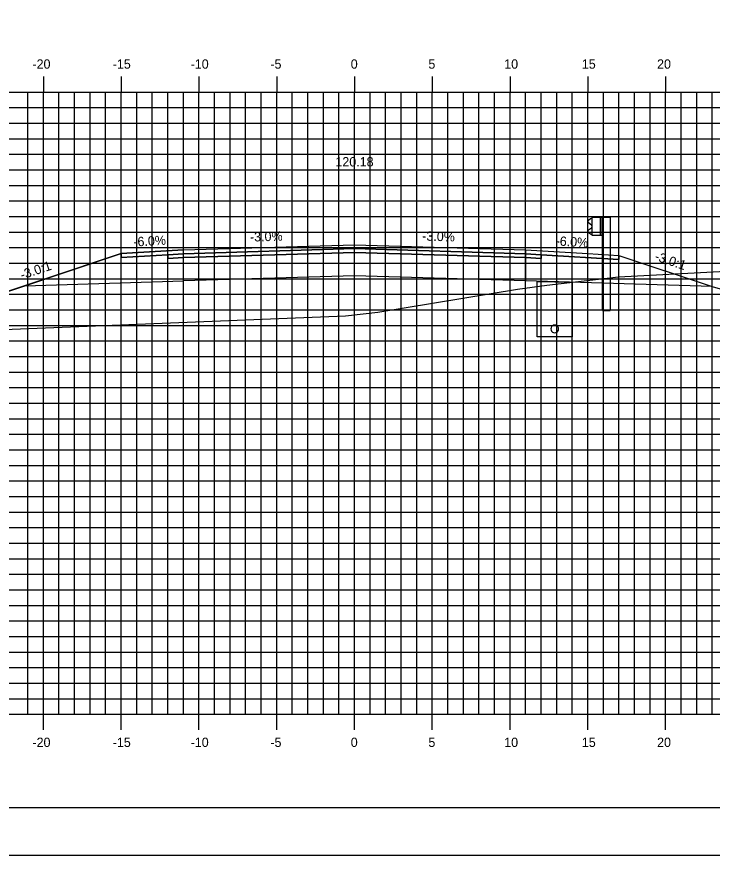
# Model space of a CAD drawing. Extents: x 850598 to 870284, y 366541 to 366651.
# Drawn here: x 851959.7 to 852004.4, y 366541.2 to 366595.1 of the extents above; entities that cross this region are included whole.
import ezdxf

# ---------------------------------------------------------------- set-up
doc = ezdxf.new("R2010")
doc.units = 0
for name, color, linetype in [('ANNOTATION', 7, 'Continuous'), ('BORDER', 7, 'Continuous'), ('D_Drainage_Underdrain', 7, 'Continuous'), ('D_Drainage_Underdrain_06in', 7, 'Continuous'), ('D_Guardrail_Beam_Rt', 7, 'Continuous'), ('D_Roadway_Centerline', 7, 'Continuous'), ('D_Roadway_Centerline_Text', 7, 'Continuous'), ('D_Roadway_Edge_Shoulder', 7, 'Continuous'), ('D_Roadway_Edge_TW', 7, 'Continuous'), ('D_Roadway_Pavement', 7, 'Continuous'), ('D_Roadway_SlopeLines', 7, 'Continuous'), ('D_Roadway_SubGrade', 7, 'Continuous'), ('H_V ANNOTATION', 7, 'Continuous'), ('MAJOR', 7, 'Continuous'), ('MINOR', 7, 'Continuous'), ('PLOT BOUNDARY', 7, 'Continuous'), ('S_Roadway_Centerline', 7, 'Continuous')]:
    doc.layers.add(name, color=color, linetype=linetype)

msp = doc.modelspace()

# ---------------------------------------------------------------- linework, layer by layer
at = {"layer": 'BORDER'}
msp.add_line((851936.436, 366544.225), (852096.436, 366544.225), dxfattribs=at)
at = {"layer": 'D_Drainage_Underdrain'}
msp.add_lwpolyline([(851995.436, 366577.996), (851995.436, 366574.496), (851993.186, 366574.496), (851993.186, 366578.041)], close=True, dxfattribs=at)
at = {"layer": 'D_Drainage_Underdrain_06in'}
msp.add_lwpolyline([(851994.311, 366575.246), (851994.234, 366575.234), (851994.164, 366575.198), (851994.109, 366575.143), (851994.073, 366575.073), (851994.061, 366574.996), (851994.073, 366574.919), (851994.109, 366574.849), (851994.164, 366574.794), (851994.234, 366574.758), (851994.311, 366574.746), (851994.388, 366574.758), (851994.458, 366574.794), (851994.513, 366574.849), (851994.549, 366574.919), (851994.561, 366574.996), (851994.549, 366575.073), (851994.513, 366575.143), (851994.458, 366575.198), (851994.388, 366575.234)], close=True, dxfattribs=at)
at = {"layer": 'D_Guardrail_Beam_Rt'}
for p, q in [((851996.617, 366582.077), (851996.474, 366581.977)), ((851996.707, 366582.097), (851996.634, 366582.084)), ((851996.707, 366582.172), (851997.395, 366582.172)), ((851996.707, 366581.005), (851996.707, 366582.172)), ((851997.228, 366582.172), (851997.228, 366581.005)), ((851997.332, 366582.172), (851997.332, 366581.005)), ((851997.395, 366582.172), (851997.865, 366582.172)), ((851997.395, 366582.172), (851997.395, 366581.005)), ((851997.865, 366582.172), (851997.865, 366576.172)), ((851996.474, 366581.834), (851996.669, 366581.698)), ((851996.669, 366581.478), (851996.474, 366581.342)), ((851996.703, 366581.634), (851996.703, 366581.543)), ((851996.474, 366581.199), (851996.617, 366581.099)), ((851996.634, 366581.092), (851996.707, 366581.079)), ((851997.395, 366581.005), (851996.707, 366581.005)), ((851997.374, 366576.172), (851997.374, 366581.005)), ((851997.374, 366576.172), (851997.865, 366576.172))]:
    msp.add_line(p, q, dxfattribs=at)
for centre, major_axis, start_param, end_param in [((851996.524, 366581.906), (-0.0877, 0), 5.323254, 7.243116), ((851996.641, 366582.043), (-0.0417, 0), 4.886922, 5.323254), ((851996.524, 366581.271), (-0.0877, 0), 5.323254, 7.243116), ((851996.624, 366581.634), (0.0789, 0), 0, 0.959931), ((851996.624, 366581.543), (0.0789, 0), 5.323254, 6.283185), ((851996.641, 366581.133), (-0.0417, 0), 0.959931, 1.396263)]:
    msp.add_ellipse(centre, major_axis=major_axis, ratio=0.995501, start_param=start_param, end_param=end_param, dxfattribs=at)
at = {"layer": 'D_Roadway_Centerline'}
msp.add_lwpolyline([(851950.822, 366574.634), (851956.436, 366576.505), (851960.238, 366577.772), (851966.436, 366579.838), (851970.436, 366580.078), (851981.436, 366580.408), (851992.436, 366580.078), (851996.436, 366579.838), (851998.436, 366579.718), (852004.436, 366577.718), (852036.979, 366568.225), (852047.686, 366565.102), (852057.548, 366562.225), (852061.548, 366562.225)], dxfattribs=at)
at = {"layer": 'D_Roadway_Edge_Shoulder'}
for points in [[(851970.436, 366580.078), (851966.436, 366579.838), (851966.436, 366579.588), (851969.436, 366579.768), (851970.436, 366579.828)], [(851992.436, 366580.078), (851996.436, 366579.838), (851996.436, 366579.838), (851998.436, 366579.718), (851998.436, 366579.468), (851993.436, 366579.768), (851992.436, 366579.828)]]:
    msp.add_lwpolyline(points, close=True, dxfattribs=at)
at = {"layer": 'D_Roadway_Edge_TW'}
msp.add_lwpolyline([(851970.436, 366579.828), (851970.436, 366580.078), (851981.436, 366580.408), (851992.436, 366580.078), (851992.436, 366579.828), (851981.436, 366580.158)], close=True, dxfattribs=at)
at = {"layer": 'D_Roadway_Pavement'}
for points in [[(851970.436, 366579.828), (851969.436, 366579.768), (851969.436, 366579.518), (851970.436, 366579.578)], [(851970.436, 366579.578), (851970.436, 366579.828), (851981.436, 366580.158), (851992.436, 366579.828), (851992.436, 366579.578), (851981.436, 366579.908)], [(851992.436, 366579.828), (851993.436, 366579.768), (851993.436, 366579.518), (851992.436, 366579.578)]]:
    msp.add_lwpolyline(points, close=True, dxfattribs=at)
at = {"layer": 'D_Roadway_SlopeLines'}
msp.add_lwpolyline([(851970.436, 366580.078), (851966.436, 366579.838), (851956.436, 366576.505)], dxfattribs=at)
at = {"layer": 'D_Roadway_SubGrade'}
for points in [[(851970.436, 366579.578), (851969.436, 366579.518), (851969.436, 366579.768), (851966.436, 366579.588), (851966.436, 366579.838), (851960.238, 366577.772), (851970.436, 366578.078)], [(851970.436, 366578.078), (851970.436, 366579.578), (851981.436, 366579.908), (851992.436, 366579.578), (851992.436, 366578.078), (851981.436, 366578.408)], [(851992.436, 366579.578), (851993.436, 366579.518), (851993.436, 366579.768), (851998.436, 366579.468), (851998.436, 366579.718), (852004.436, 366577.718), (851992.436, 366578.078)]]:
    msp.add_lwpolyline(points, close=True, dxfattribs=at)
at = {"layer": 'MAJOR'}
for p, q in [((851961.436, 366591.227), (851961.436, 366590.225)), ((851961.436, 366591.227), (851961.436, 366590.225)), ((851966.436, 366591.227), (851966.436, 366590.225)), ((851966.436, 366591.227), (851966.436, 366590.225)), ((851971.436, 366591.227), (851971.436, 366590.225)), ((851971.436, 366591.227), (851971.436, 366590.225)), ((851976.436, 366591.227), (851976.436, 366590.225)), ((851976.436, 366591.227), (851976.436, 366590.225)), ((851981.436, 366591.227), (851981.436, 366590.225)), ((851981.436, 366591.227), (851981.436, 366590.225)), ((851986.436, 366591.227), (851986.436, 366590.225)), ((851986.436, 366591.227), (851986.436, 366590.225)), ((851991.436, 366591.227), (851991.436, 366590.225)), ((851991.436, 366591.227), (851991.436, 366590.225)), ((851996.436, 366591.227), (851996.436, 366590.225)), ((851996.436, 366591.227), (851996.436, 366590.225)), ((852001.436, 366591.227), (852001.436, 366590.225)), ((852001.436, 366591.227), (852001.436, 366590.225)), ((851941.436, 366590.225), (852081.436, 366590.225)), ((851941.436, 366590.225), (852081.436, 366590.225)), ((851941.436, 366590.225), (852081.436, 366590.225)), ((851941.436, 366590.225), (852081.436, 366590.225)), ((851961.436, 366550.225), (851961.436, 366590.225)), ((851961.436, 366550.225), (851961.436, 366590.225)), ((851966.436, 366550.225), (851966.436, 366590.225)), ((851966.436, 366550.225), (851966.436, 366590.225)), ((851971.436, 366550.225), (851971.436, 366590.225)), ((851971.436, 366550.225), (851971.436, 366590.225)), ((851976.436, 366550.225), (851976.436, 366590.225)), ((851976.436, 366550.225), (851976.436, 366590.225)), ((851981.436, 366550.225), (851981.436, 366590.225)), ((851981.436, 366550.225), (851981.436, 366590.225)), ((851986.436, 366550.225), (851986.436, 366590.225)), ((851986.436, 366550.225), (851986.436, 366590.225)), ((851991.436, 366550.225), (851991.436, 366590.225)), ((851991.436, 366550.225), (851991.436, 366590.225)), ((851996.436, 366550.225), (851996.436, 366590.225)), ((851996.436, 366550.225), (851996.436, 366590.225)), ((852001.436, 366550.225), (852001.436, 366590.225)), ((852001.436, 366550.225), (852001.436, 366590.225)), ((851941.436, 366585.225), (852081.436, 366585.225)), ((851941.436, 366585.225), (852081.436, 366585.225)), ((851941.436, 366580.225), (852081.436, 366580.225)), ((851941.436, 366580.225), (852081.436, 366580.225)), ((851941.436, 366575.225), (852081.436, 366575.225)), ((851941.436, 366575.225), (852081.436, 366575.225)), ((851941.436, 366570.225), (852081.436, 366570.225)), ((851941.436, 366570.225), (852081.436, 366570.225)), ((851941.436, 366565.225), (852081.436, 366565.225)), ((851941.436, 366565.225), (852081.436, 366565.225)), ((851941.436, 366560.225), (852081.436, 366560.225)), ((851941.436, 366560.225), (852081.436, 366560.225)), ((851941.436, 366555.225), (852081.436, 366555.225)), ((851941.436, 366555.225), (852081.436, 366555.225)), ((851941.436, 366550.225), (852081.436, 366550.225)), ((851941.436, 366550.225), (852081.436, 366550.225)), ((851941.436, 366550.225), (852081.436, 366550.225)), ((851941.436, 366550.225), (852081.436, 366550.225)), ((851961.436, 366549.223), (851961.436, 366550.225)), ((851961.436, 366549.223), (851961.436, 366550.225)), ((851966.436, 366549.223), (851966.436, 366550.225)), ((851966.436, 366549.223), (851966.436, 366550.225)), ((851971.436, 366549.223), (851971.436, 366550.225)), ((851971.436, 366549.223), (851971.436, 366550.225)), ((851976.436, 366549.223), (851976.436, 366550.225)), ((851976.436, 366549.223), (851976.436, 366550.225)), ((851981.436, 366549.223), (851981.436, 366550.225)), ((851981.436, 366549.223), (851981.436, 366550.225)), ((851986.436, 366549.223), (851986.436, 366550.225)), ((851986.436, 366549.223), (851986.436, 366550.225)), ((851991.436, 366549.223), (851991.436, 366550.225)), ((851991.436, 366549.223), (851991.436, 366550.225)), ((851996.436, 366549.223), (851996.436, 366550.225)), ((851996.436, 366549.223), (851996.436, 366550.225)), ((852001.436, 366549.223), (852001.436, 366550.225)), ((852001.436, 366549.223), (852001.436, 366550.225))]:
    msp.add_line(p, q, dxfattribs=at)
at = {"layer": 'MINOR'}
for p, q in [((851960.436, 366550.225), (851960.436, 366590.225)), ((851960.436, 366550.225), (851960.436, 366590.225)), ((851962.436, 366550.225), (851962.436, 366590.225)), ((851962.436, 366550.225), (851962.436, 366590.225)), ((851963.436, 366550.225), (851963.436, 366590.225)), ((851963.436, 366550.225), (851963.436, 366590.225)), ((851964.436, 366550.225), (851964.436, 366590.225)), ((851964.436, 366550.225), (851964.436, 366590.225)), ((851965.436, 366550.225), (851965.436, 366590.225)), ((851965.436, 366550.225), (851965.436, 366590.225)), ((851967.436, 366550.225), (851967.436, 366590.225)), ((851967.436, 366550.225), (851967.436, 366590.225)), ((851968.436, 366550.225), (851968.436, 366590.225)), ((851968.436, 366550.225), (851968.436, 366590.225)), ((851969.436, 366550.225), (851969.436, 366590.225)), ((851969.436, 366550.225), (851969.436, 366590.225)), ((851970.436, 366550.225), (851970.436, 366590.225)), ((851970.436, 366550.225), (851970.436, 366590.225)), ((851972.436, 366550.225), (851972.436, 366590.225)), ((851972.436, 366550.225), (851972.436, 366590.225)), ((851973.436, 366550.225), (851973.436, 366590.225)), ((851973.436, 366550.225), (851973.436, 366590.225)), ((851974.436, 366550.225), (851974.436, 366590.225)), ((851974.436, 366550.225), (851974.436, 366590.225)), ((851975.436, 366550.225), (851975.436, 366590.225)), ((851975.436, 366550.225), (851975.436, 366590.225)), ((851977.436, 366550.225), (851977.436, 366590.225)), ((851977.436, 366550.225), (851977.436, 366590.225)), ((851978.436, 366550.225), (851978.436, 366590.225)), ((851978.436, 366550.225), (851978.436, 366590.225)), ((851979.436, 366550.225), (851979.436, 366590.225)), ((851979.436, 366550.225), (851979.436, 366590.225)), ((851980.436, 366550.225), (851980.436, 366590.225)), ((851980.436, 366550.225), (851980.436, 366590.225)), ((851982.436, 366550.225), (851982.436, 366590.225)), ((851982.436, 366550.225), (851982.436, 366590.225)), ((851983.436, 366550.225), (851983.436, 366590.225)), ((851983.436, 366550.225), (851983.436, 366590.225)), ((851984.436, 366550.225), (851984.436, 366590.225)), ((851984.436, 366550.225), (851984.436, 366590.225)), ((851985.436, 366550.225), (851985.436, 366590.225)), ((851985.436, 366550.225), (851985.436, 366590.225)), ((851987.436, 366550.225), (851987.436, 366590.225)), ((851987.436, 366550.225), (851987.436, 366590.225)), ((851988.436, 366550.225), (851988.436, 366590.225)), ((851988.436, 366550.225), (851988.436, 366590.225)), ((851989.436, 366550.225), (851989.436, 366590.225)), ((851989.436, 366550.225), (851989.436, 366590.225)), ((851990.436, 366550.225), (851990.436, 366590.225)), ((851990.436, 366550.225), (851990.436, 366590.225)), ((851992.436, 366550.225), (851992.436, 366590.225)), ((851992.436, 366550.225), (851992.436, 366590.225)), ((851993.436, 366550.225), (851993.436, 366590.225)), ((851993.436, 366550.225), (851993.436, 366590.225)), ((851994.436, 366550.225), (851994.436, 366590.225)), ((851994.436, 366550.225), (851994.436, 366590.225)), ((851995.436, 366550.225), (851995.436, 366590.225)), ((851995.436, 366550.225), (851995.436, 366590.225)), ((851997.436, 366550.225), (851997.436, 366590.225)), ((851997.436, 366550.225), (851997.436, 366590.225)), ((851998.436, 366550.225), (851998.436, 366590.225)), ((851998.436, 366550.225), (851998.436, 366590.225)), ((851999.436, 366550.225), (851999.436, 366590.225)), ((851999.436, 366550.225), (851999.436, 366590.225)), ((852000.436, 366550.225), (852000.436, 366590.225)), ((852000.436, 366550.225), (852000.436, 366590.225)), ((852002.436, 366550.225), (852002.436, 366590.225)), ((852002.436, 366550.225), (852002.436, 366590.225)), ((852003.436, 366550.225), (852003.436, 366590.225)), ((852003.436, 366550.225), (852003.436, 366590.225)), ((852004.436, 366550.225), (852004.436, 366590.225)), ((852004.436, 366550.225), (852004.436, 366590.225)), ((851941.436, 366589.225), (852081.436, 366589.225)), ((851941.436, 366589.225), (852081.436, 366589.225)), ((851941.436, 366588.225), (852081.436, 366588.225)), ((851941.436, 366588.225), (852081.436, 366588.225)), ((851941.436, 366587.225), (852081.436, 366587.225)), ((851941.436, 366587.225), (852081.436, 366587.225)), ((851941.436, 366586.225), (852081.436, 366586.225)), ((851941.436, 366586.225), (852081.436, 366586.225)), ((851941.436, 366584.225), (852081.436, 366584.225)), ((851941.436, 366584.225), (852081.436, 366584.225)), ((851941.436, 366583.225), (852081.436, 366583.225)), ((851941.436, 366583.225), (852081.436, 366583.225)), ((851941.436, 366582.225), (852081.436, 366582.225)), ((851941.436, 366582.225), (852081.436, 366582.225)), ((851941.436, 366581.225), (852081.436, 366581.225)), ((851941.436, 366581.225), (852081.436, 366581.225)), ((851941.436, 366579.225), (852081.436, 366579.225)), ((851941.436, 366579.225), (852081.436, 366579.225)), ((851941.436, 366578.225), (852081.436, 366578.225)), ((851941.436, 366578.225), (852081.436, 366578.225)), ((851941.436, 366577.225), (852081.436, 366577.225)), ((851941.436, 366577.225), (852081.436, 366577.225)), ((851941.436, 366576.225), (852081.436, 366576.225)), ((851941.436, 366576.225), (852081.436, 366576.225)), ((851941.436, 366574.225), (852081.436, 366574.225)), ((851941.436, 366574.225), (852081.436, 366574.225)), ((851941.436, 366573.225), (852081.436, 366573.225)), ((851941.436, 366573.225), (852081.436, 366573.225)), ((851941.436, 366572.225), (852081.436, 366572.225)), ((851941.436, 366572.225), (852081.436, 366572.225)), ((851941.436, 366571.225), (852081.436, 366571.225)), ((851941.436, 366571.225), (852081.436, 366571.225)), ((851941.436, 366569.225), (852081.436, 366569.225)), ((851941.436, 366569.225), (852081.436, 366569.225)), ((851941.436, 366568.225), (852081.436, 366568.225)), ((851941.436, 366568.225), (852081.436, 366568.225)), ((851941.436, 366567.225), (852081.436, 366567.225)), ((851941.436, 366567.225), (852081.436, 366567.225)), ((851941.436, 366566.225), (852081.436, 366566.225)), ((851941.436, 366566.225), (852081.436, 366566.225)), ((851941.436, 366564.225), (852081.436, 366564.225)), ((851941.436, 366564.225), (852081.436, 366564.225)), ((851941.436, 366563.225), (852081.436, 366563.225)), ((851941.436, 366563.225), (852081.436, 366563.225)), ((851941.436, 366562.225), (852081.436, 366562.225)), ((851941.436, 366562.225), (852081.436, 366562.225)), ((851941.436, 366561.225), (852081.436, 366561.225)), ((851941.436, 366561.225), (852081.436, 366561.225)), ((851941.436, 366559.225), (852081.436, 366559.225)), ((851941.436, 366559.225), (852081.436, 366559.225)), ((851941.436, 366558.225), (852081.436, 366558.225)), ((851941.436, 366558.225), (852081.436, 366558.225)), ((851941.436, 366557.225), (852081.436, 366557.225)), ((851941.436, 366557.225), (852081.436, 366557.225)), ((851941.436, 366556.225), (852081.436, 366556.225)), ((851941.436, 366556.225), (852081.436, 366556.225)), ((851941.436, 366554.225), (852081.436, 366554.225)), ((851941.436, 366554.225), (852081.436, 366554.225)), ((851941.436, 366553.225), (852081.436, 366553.225)), ((851941.436, 366553.225), (852081.436, 366553.225)), ((851941.436, 366552.225), (852081.436, 366552.225)), ((851941.436, 366552.225), (852081.436, 366552.225)), ((851941.436, 366551.225), (852081.436, 366551.225)), ((851941.436, 366551.225), (852081.436, 366551.225))]:
    msp.add_line(p, q, dxfattribs=at)
at = {"layer": 'PLOT BOUNDARY'}
msp.add_lwpolyline([(851928.343, 366541.166), (852098.343, 366541.166), (852098.343, 366651.166), (851928.343, 366651.166)], close=True, dxfattribs=at)
at = {"layer": 'S_Roadway_Centerline'}
msp.add_lwpolyline([(851941.436, 366574.453), (851943.321, 366574.423), (851946.536, 366574.46), (851980.858, 366575.849), (851982.939, 366576.064), (851991.913, 366577.55), (851993.793, 366577.81), (851998.411, 366578.342), (852004.903, 366578.693), (852013.263, 366579.078), (852019.907, 366579.067), (852028.804, 366579.117), (852033.48, 366578.227), (852033.768, 366578.181), (852034.58, 366577.752), (852053.095, 366566.266), (852062.688, 366561.68), (852072.092, 366556.736), (852081.436, 366555.981)], dxfattribs=at)

# ---------------------------------------------------------------- texts
at = {"layer": 'ANNOTATION'}
for s, rotation, p in [('-6.0%', 3.4336, (851967.233, 366580.288)), ('-3.0%', 1.7184, (851974.724, 366580.607)), ('-3.0%', 358.2816, (851985.784, 366580.678)), ('-6.0%', 356.5664, (851994.353, 366580.365)), ('-3.0:1', 341.5651, (852000.69, 366579.421)), ('-3.0:1', 18.4348, (851960.058, 366578.166))]:
    msp.add_text(s, height=0.6, rotation=rotation, dxfattribs=at).set_placement(p)
at = {"layer": 'D_Roadway_Centerline'}
for s, p in [('C', (851981.431, 366580.408)), ('C', (851981.431, 366580.408)), ('L', (851981.436, 366580.401)), ('L', (851981.436, 366580.401))]:
    msp.add_text(s, height=0.0146, dxfattribs=at).set_placement(p)
at = {"layer": 'D_Roadway_Centerline_Text'}
msp.add_text('120.18', height=0.6, dxfattribs=at).set_placement((851980.208, 366585.44))
at = {"layer": 'H_V ANNOTATION'}
for s, p in [('-20', (851960.73, 366591.725)), ('-15', (851965.893, 366591.725)), ('-10', (851970.901, 366591.725)), ('-5', (851976.027, 366591.725)), ('0', (851981.195, 366591.725)), ('5', (851986.187, 366591.725)), ('10', (851991.062, 366591.725)), ('15', (851996.054, 366591.725)), ('20', (852000.89, 366591.725)), ('-20', (851960.73, 366548.125)), ('-15', (851965.893, 366548.125)), ('-10', (851970.901, 366548.125)), ('-5', (851976.027, 366548.125)), ('0', (851981.195, 366548.125)), ('5', (851986.187, 366548.125)), ('10', (851991.062, 366548.125)), ('15', (851996.054, 366548.125)), ('20', (852000.89, 366548.125))]:
    msp.add_text(s, height=0.6, dxfattribs=at).set_placement(p)

doc.saveas('drawing.dxf')
